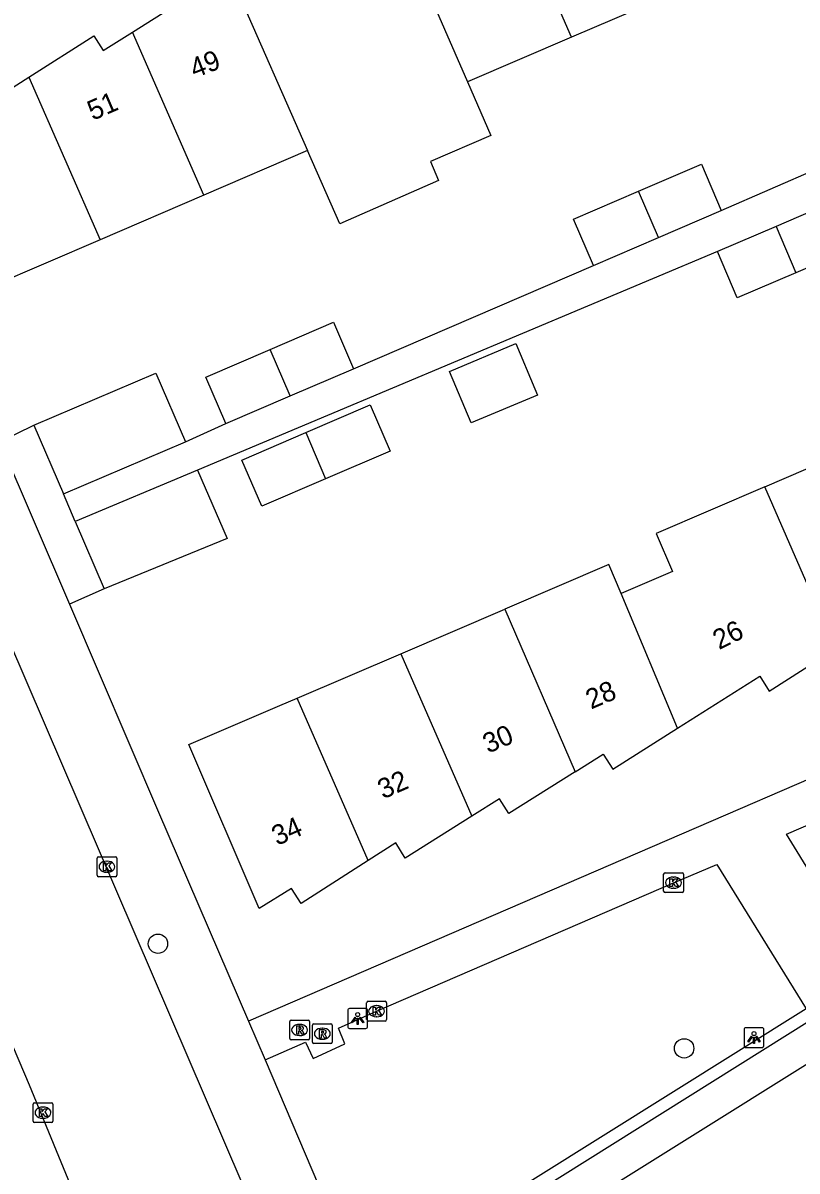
# Model space of a CAD drawing. Extents: x 159353 to 160616, y 385893 to 387321.
# Drawn here: x 159606.1 to 159645.1, y 386153.3 to 386211.2 of the extents above; entities that cross this region are included whole.
import ezdxf

# ---------------------------------------------------------------- set-up
doc = ezdxf.new("R2010")
doc.units = 0
for name, color, linetype in [('IMGEO_Boom', 7, 'Continuous'), ('IMGEO_Kolk', 7, 'Continuous'), ('IMGEO_Lichtpunt', 7, 'Continuous'), ('IMGEO_Muur', 7, 'Continuous'), ('IMGEO_Pand', 7, 'Continuous'), ('IMGEO_Pand_nummerreeks', 7, 'Continuous'), ('IMGEO_Rijbaan_lokaal_gesloten', 7, 'Continuous'), ('IMGEO_Rijbaan_lokaal_open', 7, 'Continuous'), ('IMGEO_Rioolput', 7, 'Continuous'), ('IMGEO_Voetpad_open', 7, 'Continuous')]:
    doc.layers.add(name, color=color, linetype=linetype)

msp = doc.modelspace()

# ---------------------------------------------------------------- linework, layer by layer
at = {"layer": 'IMGEO_Boom'}
for centre in [(159612.885, 386164.79), (159639.411, 386159.513)]:
    msp.add_circle(centre, 0.489, dxfattribs=at)
at = {"layer": 'IMGEO_Kolk'}
for p, q in [((159609.888, 386169.171), (159610.74, 386169.171)), ((159609.813, 386168.245), (159609.813, 386169.097)), ((159610.301, 386168.951), (159610.326, 386168.951)), ((159610.814, 386169.097), (159610.814, 386168.245)), ((159610.74, 386168.171), (159609.888, 386168.171)), ((159610.324, 386168.391), (159610.299, 386168.391)), ((159638.376, 386167.443), (159638.376, 386168.295)), ((159638.451, 386168.369), (159639.303, 386168.369)), ((159638.864, 386168.149), (159638.889, 386168.149)), ((159639.377, 386168.295), (159639.377, 386167.443)), ((159638.887, 386167.589), (159638.862, 386167.589)), ((159639.303, 386167.369), (159638.451, 386167.369)), ((159623.406, 386160.962), (159623.406, 386161.814)), ((159623.481, 386161.888), (159624.333, 386161.888)), ((159623.894, 386161.668), (159623.919, 386161.668)), ((159624.407, 386161.814), (159624.407, 386160.962)), ((159623.917, 386161.108), (159623.892, 386161.108)), ((159624.333, 386160.888), (159623.481, 386160.888)), ((159606.587, 386155.845), (159606.587, 386156.697)), ((159606.662, 386156.771), (159607.514, 386156.771)), ((159607.075, 386156.551), (159607.1, 386156.551)), ((159607.588, 386156.697), (159607.588, 386155.845)), ((159607.098, 386155.991), (159607.073, 386155.991)), ((159607.514, 386155.771), (159606.662, 386155.771))]:
    msp.add_line(p, q, dxfattribs=at)
for points in [[(159609.888, 386169.171), (159610.74, 386169.171)], [(159609.813, 386168.245), (159609.813, 386169.097)], [(159610.134, 386168.871), (159610.257, 386168.871), (159610.257, 386168.72), (159610.387, 386168.871), (159610.551, 386168.871), (159610.405, 386168.72), (159610.558, 386168.471), (159610.406, 386168.471), (159610.321, 386168.635), (159610.257, 386168.568), (159610.257, 386168.471), (159610.134, 386168.471), (159610.134, 386168.871)], [(159610.814, 386169.097), (159610.814, 386168.245)], [(159610.74, 386168.171), (159609.888, 386168.171)], [(159638.376, 386167.443), (159638.376, 386168.295)], [(159638.451, 386168.369), (159639.303, 386168.369)], [(159638.697, 386168.069), (159638.82, 386168.069), (159638.82, 386167.918), (159638.95, 386168.069), (159639.114, 386168.069), (159638.968, 386167.918), (159639.121, 386167.669), (159638.969, 386167.669), (159638.884, 386167.833), (159638.82, 386167.766), (159638.82, 386167.669), (159638.697, 386167.669), (159638.697, 386168.069)], [(159639.377, 386168.295), (159639.377, 386167.443)], [(159639.303, 386167.369), (159638.451, 386167.369)], [(159623.406, 386160.962), (159623.406, 386161.814)], [(159623.481, 386161.888), (159624.333, 386161.888)], [(159623.727, 386161.588), (159623.85, 386161.588), (159623.85, 386161.437), (159623.98, 386161.588), (159624.144, 386161.588), (159623.998, 386161.437), (159624.151, 386161.188), (159623.999, 386161.188), (159623.914, 386161.352), (159623.85, 386161.285), (159623.85, 386161.188), (159623.727, 386161.188), (159623.727, 386161.588)], [(159624.407, 386161.814), (159624.407, 386160.962)], [(159624.333, 386160.888), (159623.481, 386160.888)], [(159606.587, 386155.845), (159606.587, 386156.697)], [(159606.662, 386156.771), (159607.514, 386156.771)], [(159606.908, 386156.471), (159607.031, 386156.471), (159607.031, 386156.32), (159607.161, 386156.471), (159607.325, 386156.471), (159607.179, 386156.32), (159607.332, 386156.071), (159607.18, 386156.071), (159607.095, 386156.235), (159607.031, 386156.168), (159607.031, 386156.071), (159606.908, 386156.071), (159606.908, 386156.471)], [(159607.588, 386156.697), (159607.588, 386155.845)], [(159607.514, 386155.771), (159606.662, 386155.771)]]:
    msp.add_lwpolyline(points, dxfattribs=at)
for centre, start, end in [((159609.89, 386169.095), 91.55205, 178.44795), ((159609.89, 386169.095), 91.55205, 178.44795), ((159610.738, 386169.095), 1.55205, 88.44795), ((159610.738, 386169.095), 1.55205, 88.44795), ((159609.89, 386168.247), 181.55205, 268.44795), ((159609.89, 386168.247), 181.55205, 268.44795), ((159610.738, 386168.247), 271.55205, 358.44795), ((159610.738, 386168.247), 271.55205, 358.44795), ((159638.453, 386168.293), 91.55205, 178.44795), ((159638.453, 386168.293), 91.55205, 178.44795), ((159639.301, 386168.293), 1.55205, 88.44795), ((159639.301, 386168.293), 1.55205, 88.44795), ((159638.453, 386167.445), 181.55205, 268.44795), ((159638.453, 386167.445), 181.55205, 268.44795), ((159639.301, 386167.445), 271.55205, 358.44795), ((159639.301, 386167.445), 271.55205, 358.44795), ((159623.483, 386161.812), 91.55205, 178.44795), ((159623.483, 386161.812), 91.55205, 178.44795), ((159624.331, 386161.812), 1.55205, 88.44795), ((159624.331, 386161.812), 1.55205, 88.44795), ((159623.483, 386160.964), 181.55205, 268.44795), ((159623.483, 386160.964), 181.55205, 268.44795), ((159624.331, 386160.964), 271.55205, 358.44795), ((159624.331, 386160.964), 271.55205, 358.44795), ((159606.664, 386156.695), 91.55205, 178.44795), ((159606.664, 386156.695), 91.55205, 178.44795), ((159607.512, 386156.695), 1.55205, 88.44795), ((159607.512, 386156.695), 1.55205, 88.44795), ((159606.664, 386155.847), 181.55205, 268.44795), ((159606.664, 386155.847), 181.55205, 268.44795), ((159607.512, 386155.847), 271.55205, 358.44795), ((159607.512, 386155.847), 271.55205, 358.44795)]:
    msp.add_arc(centre, 0.0765, start, end, dxfattribs=at)
for centre, major_axis, ratio, start_param, end_param in [((159610.3, 386168.671), (-0.387, 0.002), 0.722429, 4.712389, 7.853982), ((159610.325, 386168.671), (-0.39, 0.002), 0.717154, 1.570796, 4.712389), ((159638.863, 386167.869), (-0.387, 0.002), 0.722429, 4.712389, 7.853982), ((159638.888, 386167.869), (-0.39, 0.002), 0.717154, 1.570796, 4.712389), ((159623.893, 386161.388), (-0.387, 0.002), 0.722429, 4.712389, 7.853982), ((159623.918, 386161.388), (-0.39, 0.002), 0.717154, 1.570796, 4.712389), ((159607.074, 386156.271), (-0.387, 0.002), 0.722429, 4.712389, 7.853982), ((159607.099, 386156.271), (-0.39, 0.002), 0.717154, 1.570796, 4.712389)]:
    msp.add_ellipse(centre, major_axis=major_axis, ratio=ratio, start_param=start_param, end_param=end_param, dxfattribs=at)
at = {"layer": 'IMGEO_Lichtpunt'}
for p, q in [((159622.455, 386161.422), (159622.455, 386160.615)), ((159622.455, 386161.422), (159622.455, 386160.615)), ((159623.357, 386161.517), (159622.549, 386161.517)), ((159623.357, 386161.517), (159622.549, 386161.517)), ((159623.451, 386160.615), (159623.451, 386161.422)), ((159623.451, 386160.615), (159623.451, 386161.422)), ((159622.549, 386160.521), (159623.357, 386160.521)), ((159622.549, 386160.521), (159623.357, 386160.521)), ((159642.434, 386160.459), (159642.434, 386159.652)), ((159642.434, 386160.459), (159642.434, 386159.652)), ((159643.336, 386160.554), (159642.528, 386160.554)), ((159643.336, 386160.554), (159642.528, 386160.554)), ((159643.43, 386159.652), (159643.43, 386160.459)), ((159643.43, 386159.652), (159643.43, 386160.459)), ((159642.528, 386159.558), (159643.336, 386159.558)), ((159642.528, 386159.558), (159643.336, 386159.558))]:
    msp.add_line(p, q, dxfattribs=at)
for points in [[(159622.829, 386161.086), (159622.868, 386161.058), (159622.68, 386160.796), (159622.642, 386160.823), (159622.829, 386161.086)], [(159622.931, 386161.038), (159622.978, 386161.038), (159622.978, 386160.716), (159622.931, 386160.716), (159622.931, 386161.038)], [(159623.041, 386161.058), (159623.079, 386161.085), (159623.266, 386160.823), (159623.227, 386160.795), (159623.041, 386161.058)], [(159642.808, 386160.123), (159642.847, 386160.095), (159642.659, 386159.833), (159642.621, 386159.86), (159642.808, 386160.123)], [(159642.91, 386160.075), (159642.957, 386160.075), (159642.957, 386159.753), (159642.91, 386159.753), (159642.91, 386160.075)], [(159643.02, 386160.095), (159643.058, 386160.122), (159643.245, 386159.86), (159643.206, 386159.832), (159643.02, 386160.095)]]:
    msp.add_lwpolyline(points, dxfattribs=at)
for centre in [(159622.954, 386161.22), (159642.933, 386160.257)]:
    msp.add_circle(centre, 0.0994, dxfattribs=at)
for centre, start, end in [((159622.549, 386161.422), 90, 180), ((159622.549, 386161.422), 90, 180), ((159623.357, 386161.422), 0, 90), ((159623.357, 386161.422), 0, 90), ((159622.549, 386160.615), 180, 270), ((159622.549, 386160.615), 180, 270), ((159623.357, 386160.615), 270, 0), ((159623.357, 386160.615), 270, 360), ((159642.528, 386160.459), 90, 180), ((159642.528, 386160.459), 90, 180), ((159643.336, 386160.459), 0, 90), ((159643.336, 386160.459), 0, 90), ((159642.528, 386159.652), 180, 270), ((159642.528, 386159.652), 180, 270), ((159643.336, 386159.652), 270, 0), ((159643.336, 386159.652), 270, 360)]:
    msp.add_arc(centre, 0.0946, start, end, dxfattribs=at)
at = {"layer": 'IMGEO_Muur'}
msp.add_lwpolyline([(159608.419, 386181.908), (159612.907, 386171.428)], dxfattribs=at)
at = {"layer": 'IMGEO_Pand'}
for points in [[(159633.736, 386210.511), (159630.129, 386218.747)], [(159624.897, 386216.503), (159628.483, 386208.251)], [(159611.598, 386210.764), (159614.883, 386212.836), (159615.377, 386212.104), (159616.818, 386213.01)], [(159616.818, 386213.01), (159620.429, 386204.787)], [(159638.977, 386212.765), (159633.736, 386210.511)], [(159606.375, 386208.496), (159609.65, 386210.577), (159610.12, 386209.832), (159611.598, 386210.764)], [(159615.199, 386202.538), (159611.598, 386210.764)], [(159633.736, 386210.511), (159628.483, 386208.251)], [(159609.97, 386200.288), (159604.475, 386197.925), (159600.976, 386206.139), (159604.405, 386208.338), (159604.909, 386207.565), (159606.375, 386208.496)], [(159606.375, 386208.496), (159609.97, 386200.288)], [(159628.483, 386208.251), (159629.661, 386205.541), (159626.626, 386204.235), (159627.024, 386203.277), (159622.048, 386201.1), (159620.429, 386204.787)], [(159620.429, 386204.787), (159615.199, 386202.538)], [(159637.115, 386202.742), (159640.278, 386204.103), (159641.285, 386201.762)], [(159634.843, 386198.99), (159633.836, 386201.331), (159637.115, 386202.742)], [(159638.123, 386200.401), (159637.115, 386202.742)], [(159615.199, 386202.538), (159609.97, 386200.288)], [(159647.553, 386202.475), (159644.042, 386200.963)], [(159647.553, 386202.475), (159648.558, 386200.141), (159645.044, 386198.629)], [(159638.123, 386200.401), (159641.285, 386201.762)], [(159644.042, 386200.963), (159641.088, 386199.692)], [(159644.042, 386200.963), (159645.044, 386198.629)], [(159634.843, 386198.99), (159638.123, 386200.401)], [(159645.044, 386198.629), (159642.092, 386197.359), (159641.088, 386199.692)], [(159618.55, 386194.757), (159621.741, 386196.13), (159622.748, 386193.789)], [(159616.306, 386191.017), (159615.299, 386193.358), (159618.55, 386194.757)], [(159619.558, 386192.416), (159618.55, 386194.757)], [(159627.579, 386193.654), (159630.929, 386195.058), (159631.887, 386192.779), (159632.023, 386192.456), (159628.67, 386191.051), (159627.579, 386193.654)], [(159606.627, 386190.935), (159612.784, 386193.563), (159614.274, 386190.108)], [(159619.558, 386192.416), (159622.748, 386193.789)], [(159616.306, 386191.017), (159619.558, 386192.416)], [(159620.332, 386190.567), (159623.583, 386191.966), (159624.588, 386189.632), (159621.336, 386188.233)], [(159606.627, 386190.935), (159608.118, 386187.48)], [(159621.336, 386188.233), (159618.122, 386186.85), (159617.118, 386189.183), (159620.332, 386190.567)], [(159620.332, 386190.567), (159621.336, 386188.233)], [(159608.118, 386187.48), (159614.274, 386190.108)], [(159643.478, 386187.832), (159648.705, 386190.076)], [(159614.885, 386188.675), (159608.717, 386186.086)], [(159614.885, 386188.675), (159616.371, 386185.229), (159610.171, 386182.682)], [(159643.478, 386187.832), (159638.005, 386185.482), (159638.828, 386183.565), (159636.23, 386182.449)], [(159647.038, 386179.665), (159643.478, 386187.832)], [(159608.717, 386186.086), (159610.171, 386182.682)], [(159636.23, 386182.449), (159635.611, 386183.921), (159630.367, 386181.669)], [(159639.082, 386175.665), (159636.23, 386182.449)], [(159625.122, 386179.417), (159630.367, 386181.669)], [(159630.367, 386181.669), (159633.92, 386173.459)], [(159639.082, 386175.665), (159643.232, 386178.284), (159643.704, 386177.534), (159647.038, 386179.665)], [(159619.905, 386177.176), (159625.122, 386179.417)], [(159625.122, 386179.417), (159628.705, 386171.22)], [(159623.475, 386168.985), (159620.098, 386166.825), (159619.618, 386167.583), (159617.991, 386166.569), (159614.441, 386174.83), (159619.036, 386176.803), (159619.905, 386177.176)], [(159623.475, 386168.985), (159619.905, 386177.176)], [(159633.92, 386173.459), (159635.334, 386174.348), (159635.81, 386173.6), (159639.082, 386175.665)], [(159633.92, 386173.459), (159630.581, 386171.359), (159630.105, 386172.105), (159628.705, 386171.22)], [(159628.705, 386171.22), (159625.352, 386169.1), (159624.871, 386169.878), (159623.475, 386168.985)]]:
    msp.add_lwpolyline(points, dxfattribs=at)
at = {"layer": 'IMGEO_Rijbaan_lokaal_gesloten'}
for points in [[(159617.137, 386152.722), (159605.373, 386180.099)], [(159600.42, 386171.678), (159606.398, 386157.681), (159609.708, 386149.629)]]:
    msp.add_lwpolyline(points, dxfattribs=at)
at = {"layer": 'IMGEO_Rijbaan_lokaal_open'}
msp.add_lwpolyline([(159667.269, 386172.261), (159628.085, 386147.762)], dxfattribs=at)
at = {"layer": 'IMGEO_Rioolput'}
for p, q in [((159619.525, 386160.014), (159619.525, 386160.866)), ((159619.6, 386160.94), (159620.452, 386160.94)), ((159620.013, 386160.72), (159620.038, 386160.72)), ((159620.526, 386160.866), (159620.526, 386160.014)), ((159620.67, 386159.826), (159620.67, 386160.678)), ((159620.745, 386160.752), (159621.597, 386160.752)), ((159621.158, 386160.532), (159621.183, 386160.532)), ((159621.671, 386160.678), (159621.671, 386159.826)), ((159620.452, 386159.94), (159619.6, 386159.94)), ((159620.036, 386160.16), (159620.011, 386160.16)), ((159621.181, 386159.972), (159621.156, 386159.972)), ((159621.597, 386159.752), (159620.745, 386159.752))]:
    msp.add_line(p, q, dxfattribs=at)
for points in [[(159619.525, 386160.014), (159619.525, 386160.866)], [(159619.6, 386160.94), (159620.452, 386160.94)], [(159620.114, 386160.638), (159619.862, 386160.64), (159619.862, 386160.24)], [(159620.04, 386160.559), (159619.986, 386160.559), (159619.986, 386160.478)], [(159619.986, 386160.478), (159620.038, 386160.478)], [(159620.526, 386160.866), (159620.526, 386160.014)], [(159620.67, 386159.826), (159620.67, 386160.678)], [(159620.745, 386160.752), (159621.597, 386160.752)], [(159621.259, 386160.45), (159621.007, 386160.452), (159621.007, 386160.052)], [(159621.671, 386160.678), (159621.671, 386159.826)], [(159620.452, 386159.94), (159619.6, 386159.94)], [(159619.862, 386160.24), (159619.986, 386160.24), (159619.986, 386160.402), (159619.997, 386160.402)], [(159620.044, 386160.373), (159620.115, 386160.24), (159620.255, 386160.24), (159620.19, 386160.366)], [(159621.007, 386160.052), (159621.131, 386160.052), (159621.131, 386160.214), (159621.142, 386160.214)], [(159621.185, 386160.371), (159621.131, 386160.371), (159621.131, 386160.29)], [(159621.131, 386160.29), (159621.183, 386160.29)], [(159621.189, 386160.185), (159621.26, 386160.052), (159621.4, 386160.052), (159621.335, 386160.178)], [(159621.597, 386159.752), (159620.745, 386159.752)]]:
    msp.add_lwpolyline(points, dxfattribs=at)
for centre, radius, start, end in [((159619.602, 386160.864), 0.0765, 91.55205, 178.44795), ((159619.602, 386160.864), 0.0765, 91.55205, 178.44795), ((159620.022, 386160.667), 0.19, 274.7715, 282.96867), ((159620.046, 386160.463), 0.0964, 77.00612, 93.18647), ((159620.06, 386160.52), 0.0378, 276.66336, 79.67722), ((159620.113, 386160.528), 0.109, 350.36119, 89.41601), ((159620.111, 386160.528), 0.112, 277.58423, 350.98172), ((159620.45, 386160.864), 0.0765, 1.55205, 88.44795), ((159620.45, 386160.864), 0.0765, 1.55205, 88.44795), ((159620.747, 386160.676), 0.0765, 91.55205, 178.44795), ((159620.747, 386160.676), 0.0765, 91.55205, 178.44795), ((159621.258, 386160.34), 0.109, 350.36119, 89.41601), ((159621.595, 386160.676), 0.0765, 1.55205, 88.44795), ((159621.595, 386160.676), 0.0765, 1.55205, 88.44795), ((159619.602, 386160.016), 0.0765, 181.55205, 268.44795), ((159619.602, 386160.016), 0.0765, 181.55205, 268.44795), ((159619.996, 386160.349), 0.0533, 26.02933, 88.69889), ((159620.095, 386160.313), 0.108, 29.51342, 73.79051), ((159620.45, 386160.016), 0.0765, 271.55205, 358.44795), ((159620.45, 386160.016), 0.0765, 271.55205, 358.44795), ((159621.141, 386160.161), 0.0533, 26.02933, 88.69889), ((159621.167, 386160.479), 0.19, 274.7715, 282.96867), ((159621.191, 386160.275), 0.0964, 77.00612, 93.18647), ((159621.205, 386160.332), 0.0378, 276.66336, 79.67722), ((159621.256, 386160.34), 0.112, 277.58423, 350.98172), ((159621.24, 386160.125), 0.108, 29.51342, 73.79051), ((159620.747, 386159.828), 0.0765, 181.55205, 268.44795), ((159620.747, 386159.828), 0.0765, 181.55205, 268.44795), ((159621.595, 386159.828), 0.0765, 271.55205, 358.44795), ((159621.595, 386159.828), 0.0765, 271.55205, 358.44795)]:
    msp.add_arc(centre, radius, start, end, dxfattribs=at)
for centre, major_axis, ratio, start_param, end_param in [((159620.012, 386160.44), (-0.387, 0.002), 0.722429, 4.712389, 7.853982), ((159620.037, 386160.44), (-0.39, 0.002), 0.717154, 1.570796, 4.712389), ((159621.157, 386160.252), (-0.387, 0.002), 0.722429, 4.712389, 7.853982), ((159621.182, 386160.252), (-0.39, 0.002), 0.717154, 1.570796, 4.712389)]:
    msp.add_ellipse(centre, major_axis=major_axis, ratio=ratio, start_param=start_param, end_param=end_param, dxfattribs=at)
at = {"layer": 'IMGEO_Voetpad_open'}
for points in [[(159719.747, 386207.6), (159707.116, 386199.677), (159669.117, 386183.212), (159617.444, 386160.891)], [(159641.285, 386201.762), (159648.691, 386204.993)], [(159641.088, 386199.692), (159614.885, 386188.675)], [(159622.748, 386193.789), (159634.843, 386198.99)], [(159604.904, 386190.092), (159606.627, 386190.935)], [(159614.274, 386190.108), (159616.306, 386191.017)], [(159604.904, 386190.092), (159608.419, 386181.908)], [(159608.717, 386186.086), (159608.118, 386187.48)], [(159610.171, 386182.682), (159608.419, 386181.908)], [(159608.419, 386181.908), (159612.907, 386171.428), (159617.444, 386160.891)], [(159648.755, 386163.513), (159644.576, 386170.32), (159653.236, 386174.07), (159659.852, 386176.888), (159662.777, 386172.272)], [(159618.283, 386158.932), (159620.325, 386159.832), (159620.711, 386159), (159622.308, 386159.737), (159621.986, 386160.533), (159623.907, 386161.387), (159638.878, 386167.868), (159641.058, 386168.783), (159645.566, 386161.501)], [(159645.566, 386161.501), (159625.088, 386148.695)], [(159617.444, 386160.891), (159618.283, 386158.932)], [(159629.323, 386150.614), (159629.498, 386150.732), (159645.879, 386160.999)], [(159618.283, 386158.932), (159622.325, 386149.461)]]:
    msp.add_lwpolyline(points, dxfattribs=at)

# ---------------------------------------------------------------- texts
at = {"layer": 'IMGEO_Pand_nummerreeks'}
for s, rotation, p in [('49', 21.3068, (159614.736, 386208.426)), ('51', 23.33885, (159609.598, 386206.287)), ('26', 26.60243, (159641.173, 386179.595)), ('28', 23.21625, (159634.716, 386176.596)), ('30', 23.21791, (159629.528, 386174.371)), ('32', 23.71842, (159624.237, 386172.066)), ('34', 23.71842, (159618.894, 386169.718))]:
    msp.add_text(s, height=1, rotation=rotation, dxfattribs=at).set_placement(p)

doc.saveas('drawing.dxf')
